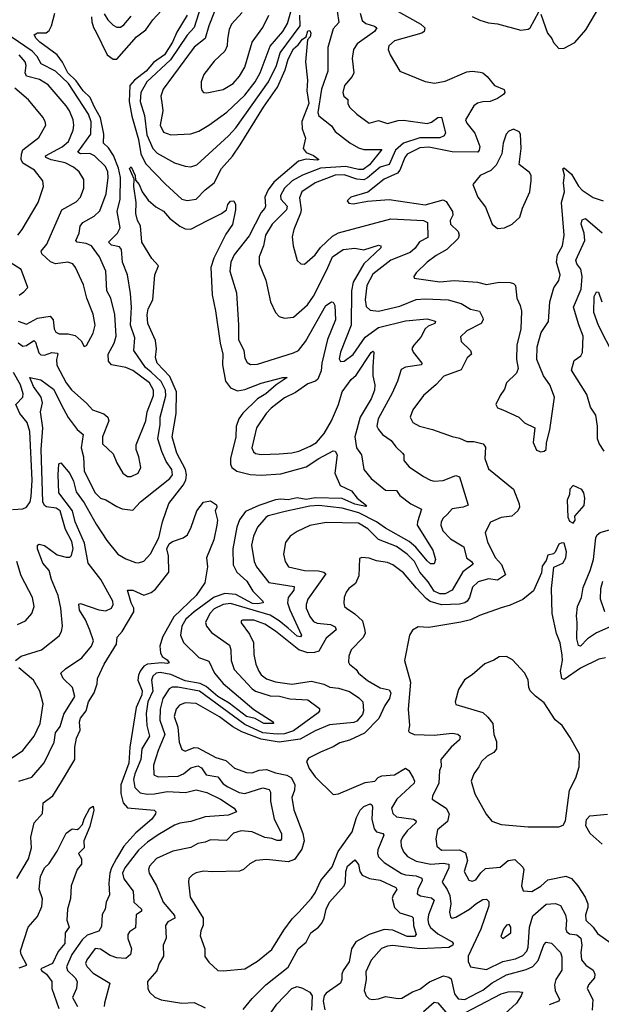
# Model space of a CAD drawing. Extents: x 1443846 to 1577407, y 839182 to 927291.
# Tile 486 of 535: x 1560937 to 1564161, y 878828 to 884290. Entities that reach past the tile are written whole.
import ezdxf

# ---------------------------------------------------------------- set-up
doc = ezdxf.new("R2010")
doc.units = 0

msp = doc.modelspace()

# ---------------------------------------------------------------- linework, layer by layer
at = {"layer": '0CON20XD'}
for points in [[(1562017.5, 884335), (1561985, 884255.7), (1561965.2, 884184.8), (1561905, 884136.8), (1561733.1, 883905), (1561720, 883865), (1561726.4, 883816.4), (1561730.3, 883785), (1561716, 883705), (1561735, 883665.6), (1561775, 883651.5), (1561885, 883656.9), (1561929.6, 883670.4), (1561985.5, 883705), (1562085, 883777.5), (1562185, 883870.3), (1562243, 883945), (1562269.8, 883995), (1562325, 884143.6), (1562396.2, 884225), (1562422.1, 884267.9), (1562517.7, 884605)], [(1561954.8, 884405), (1561903.7, 884246.3), (1561865, 884203.3), (1561772.8, 884067.2), (1561642, 883945), (1561607.6, 883885), (1561604, 883835), (1561628.4, 883758.4), (1561641.4, 883651.4), (1561674.2, 883575), (1561698.5, 883548.5), (1561795, 883495.5), (1561855, 883477.3), (1561885, 883473.5), (1561918, 883485), (1562095, 883645.4), (1562135, 883690.3), (1562315.3, 883945.3), (1562361, 884035), (1562380.2, 884105), (1562491.6, 884255), (1562490.6, 884315)], [(1560914.4, 880735), (1560945, 880758.8), (1561058, 880795), (1561155, 880872.5), (1561168.5, 880895), (1561173.8, 880925), (1561165.3, 881025), (1561150.3, 881095), (1561113.1, 881185), (1561101.1, 881235), (1561064.4, 881275.6), (1561035.6, 881355), (1561035.8, 881374.2), (1561045, 881380.8), (1561075, 881373.3), (1561145, 881321.8), (1561195, 881307.7), (1561215, 881308.9), (1561223.3, 881316.7), (1561232.9, 881357.1), (1561226.5, 881395), (1561191.3, 881461.3), (1561161.9, 881565), (1561139.9, 881579.9), (1561085, 881586.9), (1561074.1, 881595), (1561066, 881615), (1561055.6, 881905), (1561065.5, 882025.5), (1561051.8, 882115), (1561063.9, 882165), (1561056.2, 882196.2), (1561012.8, 882255), (1560992.5, 882305), (1561055, 882291.9), (1561125, 882239.5), (1561180.3, 882130.3), (1561205, 882083.1), (1561255, 882017.3), (1561288.1, 881988.1), (1561278.4, 881915), (1561290.2, 881865), (1561294.7, 881785), (1561355.4, 881665), (1561385, 881636.2), (1561415, 881625.4), (1561475, 881588.5), (1561505, 881576.9), (1561565, 881569.2), (1561606.9, 881615), (1561770, 881745), (1561783.6, 881765), (1561779.5, 881795), (1561749.6, 881839.6), (1561724.2, 881894.2), (1561703.5, 881965), (1561716, 882045), (1561715.6, 882085.6), (1561747.3, 882202.7), (1561745.5, 882235), (1561721.9, 882281.9), (1561665, 882334.5), (1561635, 882361), (1561569.7, 882455), (1561574.7, 882525), (1561550.4, 882595), (1561556.7, 882695), (1561550.8, 882770.8), (1561534.7, 882875), (1561506.8, 882945), (1561500.7, 883015), (1561489.6, 883029.6), (1561445, 883038.8), (1561430, 883055), (1561478.4, 883105), (1561493.8, 883135), (1561477.5, 883225), (1561494.5, 883295), (1561495.6, 883415), (1561485.6, 883465.6), (1561456.6, 883536.6), (1561428.5, 883578.5), (1561401.6, 883605), (1561403.4, 883655), (1561385.4, 883745), (1561351.9, 883805), (1561327.9, 883857.9), (1561288.1, 883895), (1561250.6, 883950.6), (1561203.6, 883995), (1561173.4, 884053.4), (1561143.9, 884093.9), (1561048.2, 884165), (1561027.5, 884185), (1561018, 884205), (1561035, 884216.1), (1561083.6, 884216.4), (1561100.1, 884229.9), (1561114, 884256), (1561131.9, 884325)], [(1561335.2, 884305), (1561337.3, 884277.3), (1561345.6, 884245.6), (1561360.4, 884220.4), (1561421.6, 884095), (1561455, 884071.2), (1561475, 884070), (1561585, 884193.7), (1561636.7, 884233.3), (1561675, 884289.2), (1561720.9, 884339.1)], [(1561405, 884322.5), (1561425, 884289.1), (1561455, 884259.5), (1561475, 884248.1), (1561495, 884248.1), (1561515, 884261.5), (1561555, 884309.5)], [(1562696.8, 884336.8), (1562706.9, 884275), (1562675, 884239.5), (1562644.4, 884135), (1562644.7, 884005), (1562610.4, 883905), (1562588.9, 883775), (1562596, 883756), (1562665, 883701.5), (1562685, 883670.3), (1562766.3, 883606.3), (1562815, 883579.3), (1562845, 883570.4), (1562945, 883570), (1562876.6, 883485), (1562841.2, 883458.8), (1562815, 883457.8), (1562745.3, 883475.3), (1562604.3, 883465.7), (1562503.7, 883426.3), (1562447.9, 883395), (1562404.3, 883355), (1562383.3, 883315), (1562385.2, 883295), (1562418.7, 883255), (1562415.2, 883235), (1562337.1, 883155), (1562300.3, 883095), (1562289.1, 883035), (1562263.9, 882975), (1562264.5, 882935.5), (1562302.1, 882845), (1562327.1, 882725), (1562354.5, 882664.5), (1562375, 882644), (1562405, 882634.4), (1562455, 882639.4), (1562532.6, 882707.4), (1562565, 882755.6), (1562638.6, 882901.4), (1562671.6, 882975), (1562730.8, 883015), (1562795, 883023.1), (1562845, 883013.8), (1562925, 883039.2), (1562938.9, 883035), (1562937.9, 883025), (1562845.3, 882935), (1562785.7, 882834.3), (1562776.3, 882785), (1562774.8, 882595), (1562714.7, 882445), (1562708.2, 882408.2), (1562715, 882394.4), (1562735, 882396.2), (1562785, 882432.5), (1562851.9, 882528.1), (1562925, 882582.5), (1563075, 882618.6), (1563195, 882630.8), (1563235, 882619.7), (1563241.8, 882615), (1563238.8, 882605), (1563201, 882589), (1563184.8, 882575.2), (1563160.8, 882529.2), (1563121.1, 882485), (1563111.1, 882465), (1563118.5, 882445), (1563166, 882385), (1563164.2, 882375.8), (1563075, 882362.3), (1563051.3, 882348.7), (1563031.5, 882285), (1563001.7, 882218.3), (1562923.4, 882075), (1562917.1, 882035), (1562925, 882015.8), (1562948.7, 881988.7), (1562995.8, 881955.8), (1563021.1, 881921.1), (1563059.4, 881885), (1563065.6, 881875), (1563067.1, 881845), (1563095, 881808.8), (1563175, 881755.8), (1563214.5, 881734.5), (1563235, 881730), (1563285, 881733.1), (1563355, 881761.9), (1563375, 881754), (1563423.4, 881596.6), (1563395, 881585.3), (1563335, 881576.1), (1563306.9, 881545), (1563284.7, 881525.3), (1563274.1, 881505), (1563272.1, 881485), (1563282.3, 881455), (1563325, 881410.4), (1563398.9, 881365), (1563413.5, 881305), (1563441.1, 881285), (1563450.3, 881269.7), (1563393.7, 881226.3), (1563334.2, 881125.8), (1563294.9, 881105.1), (1563265, 881105.2), (1563235, 881119), (1563201.5, 881171.5), (1563155.9, 881225), (1563124.8, 881285), (1563085, 881325.2), (1563025, 881367.4), (1562925.5, 881405.5), (1562866.8, 881465), (1562815, 881497.1), (1562635, 881500.3), (1562545, 881484.7), (1562475, 881450.9), (1562436, 881424), (1562411.1, 881388.9), (1562399.5, 881325), (1562408.9, 881285), (1562427.5, 881255), (1562515, 881234.7), (1562593, 881233), (1562622, 881225), (1562633.1, 881215), (1562534.1, 881075.9), (1562524.2, 881045), (1562524.7, 881025), (1562545, 880978.5), (1562565, 880952.2), (1562585, 880942.7), (1562659.2, 880935), (1562685, 880921.1), (1562691.1, 880905), (1562635, 880858.2), (1562595, 880787.7), (1562571.4, 880778.6), (1562535, 880777.3), (1562485, 880794.1), (1562355, 880897.6), (1562295, 880937), (1562235, 880958.5), (1562171.4, 880958.6), (1562164.2, 880955), (1562165, 880943.8), (1562210.6, 880880.6), (1562232.4, 880835), (1562235, 880767.5), (1562246.6, 880715), (1562262.9, 880675), (1562276.2, 880655), (1562305, 880632.5), (1562355, 880616.5), (1562445, 880603.9), (1562555, 880621), (1562623.1, 880603.1), (1562656.3, 880586.3), (1562705, 880581.4), (1562765, 880563.3), (1562817.5, 880527.5), (1562839.2, 880505), (1562842.5, 880455), (1562836.7, 880435), (1562805, 880399.4), (1562788.8, 880391.2), (1562655, 880378.5), (1562575, 880345.7), (1562491.7, 880298.3), (1562375, 880281.3), (1562275, 880298), (1562169.2, 880339.2), (1562117.7, 880367.7), (1562045, 880423.2), (1561915, 880496.7), (1561855, 880500.8), (1561822.2, 880487.8), (1561803.6, 880465), (1561793.9, 880425), (1561813.3, 880365), (1561821.9, 880281.9), (1561835, 880241.2), (1561855, 880231.5), (1561905, 880252.9), (1561925, 880250.4), (1562025, 880197.2), (1562079.6, 880179.6), (1562127.1, 880137.1), (1562195, 880114.1), (1562225, 880112.4), (1562265, 880126.6), (1562305, 880129.8), (1562355, 880111.1), (1562418.5, 880098.5), (1562443.8, 880083.8), (1562462.4, 880045), (1562460, 880015), (1562446.1, 879975), (1562457.4, 879907.4), (1562506.2, 879775), (1562513.5, 879735), (1562500.9, 879689.1), (1562459.4, 879630.6), (1562425, 879617.5), (1562305, 879631.8), (1562245.6, 879625.6), (1562212.4, 879607.6), (1562177.5, 879575), (1562155, 879566.4), (1562005, 879562.1), (1561955, 879566.9), (1561915, 879557.5), (1561894.6, 879545.4), (1561874.6, 879525.4), (1561872.2, 879505), (1561881.8, 879421.8), (1561954.1, 879305), (1561953.4, 879266.6), (1561940.5, 879235), (1561936.9, 879206.9), (1561962.5, 879135), (1561963.6, 879093.6), (1561985, 879062.5), (1562035.8, 879015.8), (1562065, 879012.9), (1562185, 879024.3), (1562255, 879067.1), (1562335, 879131.4), (1562400.5, 879239.5), (1562447.6, 879302.4), (1562485, 879338.6)], [(1562169.9, 884330.1), (1562111.1, 884265), (1562097.5, 884235), (1562088.6, 884181.4), (1562087.5, 884145), (1562074.5, 884115), (1562015, 884060), (1561957.8, 883985), (1561943.1, 883945), (1561942.7, 883912.7), (1561946, 883896), (1561955, 883886.7), (1561975, 883884.3), (1562065, 883902.3), (1562120, 883935), (1562155, 883976.5), (1562185, 884026.9), (1562224.7, 884165), (1562285, 884246.9), (1562317.7, 884315)], [(1562824.6, 884325), (1562836.2, 884285), (1562855, 884269.3), (1562903.8, 884253.8), (1562916.7, 884245), (1562904.6, 884225), (1562807.8, 884155), (1562787.9, 884125), (1562780.4, 884075), (1562788.4, 883995), (1562779.2, 883975), (1562738.2, 883925), (1562727.8, 883885), (1562734, 883865), (1562756.2, 883846.2), (1562755.6, 883825), (1562764.3, 883805), (1562805.5, 883765.5), (1562875, 883716.5), (1562925, 883729.6), (1562975, 883713.3), (1563035, 883730.4), (1563065, 883732.5), (1563195, 883713.6), (1563218.9, 883721.1), (1563255, 883746.5), (1563275, 883748.8), (1563297.3, 883662.7), (1563289.2, 883645), (1563266, 883635), (1563155, 883634.5), (1563064.4, 883605.6), (1563019.9, 883565), (1562985, 883486.3), (1562935, 883471.2), (1562865, 883411.8), (1562845, 883401.4), (1562805, 883404.2), (1562735, 883428.8), (1562685, 883427.9), (1562574.5, 883385), (1562501.2, 883335), (1562487.8, 883302.2), (1562496.8, 883235), (1562494, 883216), (1562457.1, 883125), (1562448.2, 883085), (1562452.2, 883035), (1562475, 882953.8), (1562495, 882936), (1562515, 882933.8), (1562574.5, 882985), (1562604.1, 883025.9), (1562670.3, 883089.7), (1562705, 883107.1), (1562995, 883184.8), (1563175.2, 883175.2), (1563197.5, 883165), (1563199.4, 883080.6), (1563153.4, 883056.6), (1563128.2, 883021.8), (1563100.9, 882999.1), (1562993.6, 882955), (1562895, 882878.9), (1562861.7, 882815), (1562851.5, 882735), (1562858.3, 882698.3), (1562879.2, 882679.2), (1562925, 882673.3), (1563045, 882699.8), (1563135, 882737.6), (1563185, 882741), (1563312.5, 882735), (1563385, 882715.9), (1563435, 882684.6), (1563485, 882672.5), (1563504.2, 882635), (1563505.8, 882625), (1563495.3, 882604.7), (1563416.3, 882563.6), (1563380.3, 882529.7), (1563384.2, 882505), (1563436.2, 882453.8), (1563442, 882435), (1563416.9, 882413.1), (1563385, 882347.5), (1563287.2, 882312.8), (1563245, 882266.9), (1563174.7, 882205.3), (1563116.7, 882125), (1563101.1, 882085), (1563115.7, 882055), (1563154, 882035), (1563225, 882016.7), (1563335, 881976.7), (1563375, 881969.1), (1563415, 881950.4), (1563455, 881949.6), (1563506.5, 881936.5), (1563518.4, 881918.4), (1563516.1, 881855), (1563535, 881798), (1563674.2, 881685), (1563705.9, 881604.1), (1563707.1, 881585), (1563698.1, 881565), (1563664.6, 881535.4), (1563605, 881527.5), (1563547.3, 881502.7), (1563517.5, 881445), (1563530.8, 881390.8), (1563574.6, 881305), (1563608.1, 881268.1), (1563629.2, 881210.8), (1563585, 881180.7), (1563535, 881188.3), (1563477.8, 881172.2), (1563447.4, 881142.6), (1563429.5, 881085), (1563416.6, 881065), (1563404.5, 881055.5), (1563375, 881048.1), (1563275, 881044.4), (1563212.9, 881062.9), (1563189.2, 881079.2), (1563135.7, 881135.7), (1563065, 881221.8), (1563005, 881266.5), (1562975, 881279.1), (1562915, 881288.5), (1562875, 881302.2), (1562834, 881306), (1562820, 881300), (1562817.5, 881205), (1562797.6, 881162.4), (1562762, 881135), (1562746.6, 881113.4), (1562735.6, 881085), (1562733, 881053), (1562738, 881035), (1562748, 881025), (1562795, 880994.4), (1562837.5, 880955), (1562850.6, 880900.6), (1562851.1, 880885), (1562839.2, 880860.9), (1562774.4, 880795), (1562761.3, 880758.7), (1562760, 880725), (1562765, 880714.2), (1562802.9, 880685), (1562815, 880664.4), (1562865, 880623.8), (1562935, 880584.2), (1562985, 880572.9), (1562993.5, 880555), (1562987.2, 880525), (1562961.2, 880485), (1562927.1, 880412.9), (1562848.5, 880331.5), (1562765, 880292.7), (1562712.2, 880277.8), (1562675, 880255.4), (1562605, 880227.1), (1562537.4, 880192.6), (1562525.9, 880174.1), (1562540.9, 880135), (1562575, 880090.6), (1562675, 879990.8), (1562705, 879995.5), (1562852.3, 880057.7), (1562904.8, 880065.2), (1562924.8, 880085.2), (1562945, 880094.7), (1563015, 880100.9), (1563075, 880137.5), (1563094.1, 880124.1), (1563118.8, 880085), (1563125.5, 880065), (1563122.7, 880055), (1563027.1, 879965), (1562998.2, 879915), (1563005.9, 879885.9), (1563025, 879868.2), (1563120, 879855), (1563135.5, 879845), (1563133.3, 879835), (1563085, 879790.9), (1563058.8, 879755), (1563050, 879735), (1563051.5, 879705), (1563065, 879674.4), (1563087.4, 879647.4), (1563135, 879622.1), (1563215.6, 879605.6), (1563285, 879611.5), (1563315.5, 879605), (1563315.8, 879585), (1563279.3, 879505), (1563306.7, 879465), (1563320.5, 879430.5), (1563326.6, 879385), (1563319.3, 879339.3), (1563325, 879314), (1563335, 879305.7), (1563355, 879311.5), (1563430, 879355), (1563465, 879385.5), (1563505, 879408.5), (1563525, 879411.4), (1563538.2, 879398.2)], [(1563018.1, 884345), (1563160.8, 884265), (1563181.9, 884245), (1563178.6, 884225), (1563165.3, 884214.7), (1563015, 884171.8), (1562983.5, 884145), (1562979.5, 884125), (1562990.4, 884095), (1563044.4, 884004.4), (1563185, 883947.5), (1563236.8, 883936.8), (1563295, 883947.9), (1563415, 884001.2), (1563445, 884004.7), (1563488.8, 883998.8), (1563505, 883994.4), (1563528.6, 883975), (1563569.2, 883925), (1563622, 883902), (1563625.3, 883885), (1563618.2, 883875), (1563585, 883851.7), (1563545, 883835.8), (1563505, 883834.2), (1563475, 883825.8), (1563455, 883812.2), (1563408.8, 883735), (1563414.6, 883715), (1563459.3, 883659.3), (1563486.7, 883586.7), (1563484.7, 883565.3), (1563476.1, 883553.9), (1563335, 883555.8), (1563205, 883582.2), (1563155, 883578.7), (1563085, 883544.6), (1563071.6, 883525), (1563044.9, 883455.1), (1563030.8, 883439.2), (1562956.5, 883405), (1562867.6, 883332.4), (1562772.5, 883305), (1562752.5, 883285), (1562761.7, 883271.7), (1562785, 883268), (1562865, 883283.3), (1562985, 883292.1), (1563185, 883263.3), (1563285, 883290.9), (1563300.3, 883280.3), (1563336.1, 883225), (1563337.9, 883205), (1563323.3, 883175), (1563324.5, 883155.5), (1563366.8, 883115), (1563373.5, 883095), (1563368.1, 883075), (1563305.5, 883014.5), (1563245, 882981.5), (1563195, 882945.4), (1563134.3, 882885), (1563122, 882865), (1563123.3, 882855), (1563265, 882836.3), (1563345, 882843.4), (1563475, 882832.9), (1563525, 882820), (1563595, 882834), (1563655, 882831.8), (1563675, 882825.5), (1563685.6, 882815), (1563693.5, 882745), (1563711.8, 882705), (1563718, 882672), (1563714.4, 882575), (1563692.5, 882485), (1563690, 882405), (1563700.8, 882355), (1563690.3, 882329.7), (1563635.7, 882275), (1563625, 882240), (1563600, 882205), (1563576.7, 882155), (1563585, 882136.7), (1563615, 882126), (1563704.2, 882084.2), (1563735, 882053.8), (1563792.5, 882025), (1563784, 881945), (1563802.5, 881902.5), (1563825, 881892.9), (1563845, 881896.2), (1563856, 881905), (1563857, 881943), (1563875.8, 882015), (1563900.9, 882195), (1563875.5, 882265), (1563840, 882315), (1563804.3, 882405), (1563804.5, 882475.5), (1563826.7, 882555), (1563868, 882615), (1563875.7, 882725), (1563897.8, 882802.2), (1563925, 882843.8), (1563933.6, 882875), (1563912.5, 882945), (1563918.4, 882985), (1563945.4, 883035), (1563955.9, 883095), (1563940, 883275), (1563957.1, 883335), (1563951.4, 883385), (1563956.3, 883426.3), (1563947.5, 883462.5), (1563955, 883468.8), (1563995, 883432.7), (1564035, 883366.2), (1564055, 883343.6), (1564115, 883303.5), (1564171.9, 883285)], [(1563445, 884308), (1563487, 884287), (1563535, 884271.4), (1563585, 884267.5), (1563715, 884231.2), (1563755, 884236.7), (1563765.9, 884244.1), (1563815, 884332.5)], [(1563825, 884320), (1563862.5, 884215), (1563886.7, 884185), (1563895, 884162.5), (1563925, 884130), (1563955, 884132.5), (1564015, 884163.3), (1564075, 884233.3), (1564152, 884365)], [(1561864.5, 884315), (1561808.8, 884221.2), (1561784.7, 884165), (1561739.1, 884095), (1561678.7, 884051.3), (1561638.3, 884005), (1561572.7, 883955), (1561548.2, 883925), (1561543.8, 883835), (1561558.2, 883755), (1561596, 883625), (1561608.8, 883545), (1561635, 883491.6), (1561745, 883377.5), (1561835, 883294.6), (1561865, 883286.1), (1561915, 883293.4), (1561965, 883345.3), (1562014.7, 883385), (1562055.8, 883464.2), (1562116.7, 883533.3), (1562158.3, 883595), (1562287.8, 883805), (1562365.8, 883915), (1562408.8, 884011.2), (1562425, 884070), (1562455, 884128.5), (1562479.7, 884150.3)], [(1562479.7, 884150.3), (1562505, 884182.1), (1562524.7, 884195.3), (1562535, 884227.3), (1562545, 884229.2), (1562550, 884215), (1562546.2, 884195), (1562531.9, 884178.1), (1562521.4, 884055), (1562532.2, 883955), (1562528.9, 883895), (1562539.5, 883825), (1562501.1, 883725), (1562501.9, 883685), (1562521.7, 883631.7), (1562508, 883575), (1562525, 883553.5), (1562565, 883536.2), (1562595.3, 883515), (1562585, 883509.7), (1562525.4, 883515.4), (1562482.5, 883505), (1562345, 883389), (1562314, 883345), (1562295.6, 883305), (1562299.7, 883255), (1562295.3, 883245), (1562275, 883219.6), (1562208.4, 883091.5), (1562125.9, 882985), (1562107.3, 882945), (1562102, 882895), (1562138, 882775), (1562150, 882595), (1562149.3, 882515), (1562179.6, 882455), (1562185, 882412.5), (1562198.3, 882388.3), (1562216.8, 882376.8), (1562255, 882378.5), (1562455, 882441.3), (1562481.8, 882455), (1562520.8, 882505), (1562633.6, 882705), (1562665, 882724.3), (1562675, 882722.5), (1562684.7, 882704.7), (1562688.3, 882625), (1562643.9, 882515), (1562611.9, 882385), (1562608, 882342), (1562588.8, 882295), (1562577.5, 882285), (1562535, 882270), (1562465, 882221.6), (1562405, 882192.7), (1562330.9, 882135), (1562302.5, 882105), (1562249.6, 882025), (1562224.5, 881915), (1562232.5, 881892.5), (1562245, 881883.5), (1562275, 881878.5), (1562375, 881880.6), (1562445, 881886.7), (1562485, 881897.1), (1562546.8, 881923.2), (1562581.8, 881945), (1562625.4, 881994.6), (1562665.6, 882065), (1562704.5, 882155), (1562725.3, 882225), (1562775, 882293.3), (1562802, 882318), (1562885, 882442.9), (1562895, 882450), (1562900, 882445), (1562894.1, 882364.1), (1562894.8, 882314.8), (1562905.3, 882265), (1562902.9, 882235), (1562885, 882186.8), (1562823.5, 882085), (1562795.2, 881975), (1562804.7, 881915), (1562831.5, 881875), (1562845.5, 881795), (1562885, 881745.5), (1562965, 881679.6), (1563025, 881678.2), (1563045, 881650.7), (1563105, 881604.1), (1563164.2, 881575), (1563141.2, 881505), (1563140.4, 881485), (1563227.7, 881347.7), (1563241.1, 881295), (1563235, 881272), (1563215, 881271.2), (1563195, 881287.1), (1563132.9, 881362.9), (1563095.3, 881395.3), (1562965, 881468.9), (1562914, 881505), (1562817.6, 881555), (1562725, 881580.2), (1562595, 881595.2), (1562545, 881591.7), (1562408.6, 881561.4), (1562315, 881536.8), (1562302, 881528), (1562254.6, 881475), (1562232.4, 881425), (1562221.8, 881375), (1562236.9, 881285), (1562248.9, 881255), (1562317.2, 881167.3), (1562458.5, 881145), (1562455.8, 881125), (1562425.3, 881085), (1562422.2, 881055), (1562434.6, 881015.4), (1562499.7, 880875), (1562494.1, 880865.9), (1562475, 880869.4), (1562425.2, 880915), (1562375.7, 880955), (1562325, 880985.9), (1562105, 881052), (1562065, 881046.5), (1562015, 881021.5), (1561991, 880995), (1561967.1, 880945), (1561973.1, 880925), (1562001.1, 880891.1), (1562099.6, 880819.6), (1562108.2, 880795), (1562108.7, 880735), (1562126, 880685), (1562225, 880577.5), (1562245, 880564.8), (1562325, 880538.4), (1562377.4, 880537.4), (1562435, 880523), (1562535, 880516.2), (1562598.7, 880468.7), (1562599.2, 880455), (1562590.8, 880445), (1562455, 880345.5), (1562405, 880328.8), (1562365, 880326.8), (1562285, 880334.3), (1562185, 880379.4), (1561933.3, 880565), (1561813.5, 880586.5), (1561783.1, 880586.9), (1561765, 880578.2), (1561730.9, 880525), (1561715.6, 880465), (1561713.5, 880403.5), (1561742.3, 880325), (1561703.7, 880235), (1561678.6, 880155), (1561680.6, 880100.6), (1561705, 880089.4), (1561815, 880092.5), (1561845, 880106.5), (1561885, 880139.5), (1561925, 880150), (1561945, 880139.2), (1561970.2, 880100.2), (1562035, 880089.4), (1562065, 880050.9), (1562090.6, 880035), (1562152.8, 880002.8), (1562185, 879997.6), (1562285, 880028.1), (1562319.7, 880019.7), (1562327.9, 880005), (1562327.4, 879955), (1562346.7, 879855), (1562387.3, 879775), (1562388.8, 879745), (1562382.8, 879737.2), (1562365, 879736.2), (1562335, 879748.1), (1562295, 879753.1), (1562225, 879784.7), (1562165, 879790.3), (1562122.4, 879777.6), (1562083.3, 879736.7), (1561995, 879740.9), (1561965, 879727.5), (1561925, 879720), (1561885, 879698.5), (1561785, 879678), (1561695, 879636.2), (1561656.5, 879595), (1561651.5, 879575), (1561655.5, 879555), (1561695, 879484.2), (1561732.1, 879395), (1561795, 879321.1), (1561797.8, 879305), (1561758.1, 879285), (1561744.5, 879265), (1561749.2, 879195), (1561732.7, 879155), (1561733.3, 879095), (1561709.4, 879055), (1561697, 879013), (1561645.6, 878955), (1561646.9, 878915), (1561656.9, 878895), (1561686.6, 878866.6), (1561722.1, 878852.1), (1561835, 878833.8), (1561905, 878837.3), (1561965, 878809.1)], [(1560927.8, 882497.8), (1560955, 882479.2), (1560975, 882481.6), (1561015, 882510), (1561025, 882500), (1561042.4, 882442.4), (1561055, 882429.7), (1561075, 882428.3), (1561115, 882443.5), (1561145, 882440.5), (1561149.2, 882435), (1561140.4, 882405), (1561143, 882373), (1561195, 882275.6), (1561225, 882235.6), (1561310, 882160), (1561340.8, 882125), (1561403.3, 882103.3), (1561425.3, 882085.3), (1561430.6, 882065), (1561395.4, 881975.4), (1561396.6, 881936.6), (1561455, 881881.4), (1561475, 881831.2), (1561508.1, 881775), (1561535, 881755.6), (1561555, 881755.6), (1561592.9, 881775), (1561608.9, 881805), (1561596.9, 881865), (1561581.8, 881905), (1561582.2, 881932.2), (1561635.5, 882064.5), (1561643.9, 882115), (1561677.8, 882205), (1561679, 882235), (1561656.9, 882275), (1561565, 882343.1), (1561525, 882360.3), (1561445.3, 882375.3), (1561430, 882395), (1561427.4, 882435), (1561460, 882495), (1561472.6, 882535), (1561465.3, 882655), (1561441.8, 882745), (1561419.3, 882785), (1561414.6, 882895), (1561379.3, 882975), (1561335, 883035.7), (1561305, 883048.3), (1561255.5, 883055.5), (1561248.6, 883065), (1561266.5, 883105), (1561272.1, 883145), (1561287.8, 883165), (1561350.4, 883199.6), (1561380.8, 883229.1), (1561415.6, 883324.4), (1561426.9, 883415), (1561424.7, 883445), (1561411.8, 883475), (1561352.1, 883535), (1561325, 883546.6), (1561275, 883545.3), (1561259.6, 883555), (1561331.9, 883655), (1561333.5, 883723.5), (1561318.5, 883765), (1561207.8, 883935), (1561135, 884003.8), (1561056.7, 884045), (1561033, 884085), (1561005.7, 884115), (1560889.5, 884195)], [(1560928.2, 882618.2), (1560975, 882600.3), (1561035, 882633.7), (1561105.2, 882645.2), (1561121.8, 882625), (1561127.5, 882575), (1561136.6, 882556.6), (1561155, 882546.9), (1561205, 882546.9), (1561245, 882537.8), (1561278.2, 882508.2), (1561295, 882477.5), (1561307, 882483), (1561345, 882550), (1561355.4, 882595.4), (1561344.4, 882655.6), (1561309.1, 882745), (1561289.8, 882819.8), (1561246.9, 882915), (1561230.8, 882935), (1561204.6, 882944.6), (1561135, 882935.9), (1561106.9, 882946.9), (1561060.1, 882990.1), (1561056.2, 883005), (1561087.3, 883045), (1561170, 883235), (1561250.7, 883279.3), (1561274.1, 883305.9), (1561293.1, 883355), (1561292.6, 883402.6), (1561267.3, 883445), (1561235, 883472.3), (1561190, 883495), (1561112.2, 883512.2), (1561082.7, 883525), (1561080, 883535), (1561173.2, 883585), (1561206.8, 883613.2), (1561232.6, 883677.4), (1561236.8, 883705), (1561233.1, 883735), (1561213.6, 883783.6), (1561195, 883812.1), (1561095, 883928.7), (1561047.1, 883957.1), (1560975, 883976.8), (1560967.7, 883995), (1560973, 884035), (1560968.1, 884055), (1560935, 884094.2)], [(1560926, 883094), (1560951.4, 883125), (1561039.1, 883275), (1561068.6, 883365), (1561065.7, 883395), (1561020, 883455), (1560954.2, 883494.2), (1560946, 883515), (1560946.4, 883543.6), (1560955, 883566.9), (1561043.9, 883636.1), (1561082.5, 883705), (1561078.9, 883725), (1561065, 883748.6), (1560985.3, 883845.3), (1560909.9, 883909.9)], [(1563585, 883131.2), (1563625, 883134.2), (1563666.2, 883155), (1563709.4, 883195), (1563724.3, 883245), (1563763.8, 883335), (1563772.1, 883397.9), (1563771.5, 883425), (1563762.6, 883442.6), (1563705.6, 883485.6), (1563715.8, 883575.8), (1563712.5, 883655), (1563705, 883667.5), (1563675, 883682.5), (1563648, 883672), (1563633.8, 883655), (1563616.2, 883605), (1563609.2, 883545), (1563578.2, 883481.8), (1563547.8, 883452.2), (1563490, 883425), (1563448.8, 883375), (1563475.8, 883305.8), (1563518.9, 883248.9), (1563556.2, 883155), (1563585, 883131.2)], [(1560932, 880065), (1561005, 880088.5), (1561072.5, 880167.5), (1561127.7, 880282.3), (1561135, 880334.3), (1561161.4, 880368.6), (1561182.1, 880437.9), (1561243.5, 880535), (1561228.9, 880585), (1561177.1, 880635), (1561166, 880665), (1561191.5, 880688.5), (1561281, 880749), (1561334.7, 880815.3), (1561346.2, 880845), (1561325, 880903.1), (1561301.5, 880961.5), (1561269.2, 881015), (1561265, 881046.7), (1561275, 881050.6), (1561375, 881015.3), (1561415, 881009.6), (1561445.6, 881025), (1561454.4, 881045), (1561453.1, 881065), (1561387.4, 881185), (1561316, 881275), (1561295.9, 881385), (1561244, 881504), (1561229.3, 881565), (1561154.1, 881665), (1561150.5, 881765), (1561154.6, 881825.4), (1561165, 881831.2), (1561215, 881772.5), (1561235, 881728.9), (1561250.5, 881670.5), (1561295, 881608.9), (1561361, 881491), (1561420, 881400), (1561480.4, 881325), (1561525, 881298.7), (1561578.2, 881278.2), (1561595, 881276.4), (1561625, 881285.5), (1561662.4, 881327.6), (1561708.2, 881415), (1561729.2, 881505), (1561763.2, 881605), (1561842.8, 881707.2), (1561857.1, 881735), (1561861.2, 881765), (1561856, 881795), (1561807.7, 881885), (1561782.2, 881975), (1561805.2, 882105), (1561806, 882225), (1561769.8, 882309.8), (1561698.5, 882385), (1561689.3, 882415), (1561695.9, 882464.1), (1561690.5, 882510.5), (1561646.9, 882605), (1561643.3, 882653.3), (1561649.6, 882685), (1561674.2, 882735), (1561686.7, 882875), (1561706.8, 882925), (1561669.8, 882965), (1561613.8, 883055), (1561605.9, 883145.9), (1561589.2, 883175), (1561580.8, 883215), (1561582.7, 883275), (1561569.7, 883365), (1561571.2, 883405), (1561545.8, 883465), (1561555, 883474.2), (1561576.2, 883425), (1561578.8, 883398.8), (1561598.5, 883375), (1561615, 883334), (1561648.7, 883288.7), (1561692, 883252), (1561735, 883227.5), (1561768.3, 883188.3), (1561824, 883144), (1561855, 883128.9), (1561885, 883128.1), (1561977.5, 883175), (1562055.6, 883214.4), (1562083.8, 883235), (1562091.2, 883265), (1562105, 883282.7), (1562124.4, 883284.4), (1562132.5, 883265), (1562132.9, 883235), (1562115.9, 883154.1), (1562080.3, 883099.7), (1562013.1, 882966.9), (1561996.4, 882915), (1562003.1, 882763.1), (1562022.9, 882675), (1562047.5, 882495), (1562062.5, 882435), (1562060.6, 882375), (1562078.1, 882285), (1562105, 882247.7), (1562145, 882231.3), (1562185, 882238.1), (1562275, 882273.1), (1562395.5, 882305.5), (1562420, 882305), (1562358.5, 882265), (1562300.6, 882215), (1562254.4, 882185.6), (1562173.4, 882106.6), (1562151.6, 882075), (1562137.2, 882032.8), (1562135.2, 881974.8), (1562105.6, 881855), (1562104.8, 881825), (1562112.5, 881805), (1562141.4, 881785), (1562215, 881766.2), (1562275, 881762.5), (1562385, 881770.5), (1562525, 881808.7), (1562595, 881854.7), (1562675, 881898), (1562685, 881896.7), (1562696.7, 881875), (1562683.1, 881775), (1562714, 881705), (1562776.4, 881676.4), (1562806.8, 881635), (1562859.2, 881595), (1562855, 881588.8), (1562795, 881601.5), (1562724.1, 881634.1), (1562575, 881637.4), (1562525, 881628.1), (1562475, 881637.2), (1562425, 881626.4), (1562385, 881630.5), (1562355, 881625.4), (1562263.1, 881595), (1562188.3, 881561.7), (1562154.7, 881515), (1562140.2, 881475), (1562117.8, 881355), (1562120.5, 881265), (1562140.4, 881225), (1562195.8, 881175), (1562229.6, 881119.6), (1562284.3, 881065), (1562286.2, 881055), (1562255, 881049.1), (1562228, 881052), (1562135, 881100.6), (1562075, 881106.9), (1562015, 881087.2), (1561903.9, 881005), (1561857.5, 880965), (1561835.8, 880925), (1561828.8, 880875), (1561845.2, 880835.2), (1561930.8, 880750.8), (1561985, 880730.5), (1562016.3, 880665), (1562065, 880608.1), (1562235, 880463.3), (1562341.2, 880395), (1562343.3, 880385), (1562291.2, 880385), (1562242.4, 880412.4), (1562195, 880423.6), (1562098.2, 880498.2), (1562034.8, 880535), (1561971.1, 880591.1), (1561938.2, 880608.2), (1561855, 880621.3), (1561775, 880657.7), (1561715, 880669.3), (1561693.1, 880665), (1561675, 880647.7), (1561667.6, 880625), (1561671.7, 880598.3), (1561675.5, 880565), (1561647.4, 880505), (1561638.6, 880441.4), (1561641.9, 880375), (1561657.1, 880315), (1561614, 880245), (1561607.7, 880185), (1561575, 880106.2), (1561568.3, 880075), (1561575, 880030.9), (1561605, 880001.3), (1561644.1, 879994.1), (1561685, 879994.8), (1561755, 880008.3), (1561856.3, 880003.7), (1561915, 880018.2), (1561975, 880002.4), (1562050.9, 879965), (1562126, 879915), (1562138.8, 879895), (1562095, 879876.5), (1561965, 879868), (1561885, 879842.7), (1561825, 879833.1), (1561795, 879822.4), (1561705, 879767.5), (1561645, 879726.9), (1561595, 879682.9), (1561520.2, 879585), (1561507.5, 879555), (1561514.8, 879524.8), (1561565.3, 879455), (1561569.6, 879395), (1561612.5, 879355), (1561611.5, 879345), (1561582.2, 879325), (1561578.3, 879251.7), (1561545, 879230), (1561536.2, 879215), (1561536.4, 879193.6), (1561556.4, 879135), (1561551.8, 879105), (1561525, 879082.5), (1561475, 879085.2), (1561439.2, 879099.2), (1561385, 879133.3), (1561355, 879137.9), (1561308.5, 879075), (1561301.8, 879055), (1561311.5, 879035), (1561345, 879000), (1561436.9, 878945), (1561406.7, 878835), (1561405.7, 878815)], [(1564176.3, 881896.4), (1564148.7, 881938.7), (1564140.5, 881965), (1564140, 882035), (1564130.8, 882095), (1564100.8, 882140.8), (1564079.9, 882209.9), (1563995.9, 882345), (1564011.3, 882398.7), (1564046.7, 882425), (1564056.9, 882443.1), (1564060.6, 882535), (1564036.9, 882596.9), (1564005.9, 882695), (1564048.5, 882795), (1564054.4, 882865), (1564046.5, 882905), (1564025.3, 882935), (1564019.5, 882955), (1564069, 883065), (1564066.2, 883106.2), (1564049.7, 883155), (1564055, 883180), (1564073.1, 883186.9), (1564165, 883107.5)], [(1560935, 882760.8), (1560960.7, 882779.3), (1560982, 882805), (1560944.6, 882904.6), (1560849.2, 882965)], [(1564232.5, 882422.5), (1564145, 882593.1), (1564118.9, 882665), (1564121, 882755), (1564135, 882780), (1564145, 882778), (1564164.7, 882725)], [(1560896.9, 881573.1), (1560955, 881576.7), (1560974.8, 881585.2), (1560994.2, 881615), (1560999.8, 881645), (1561006.2, 881735), (1560993.2, 882005), (1560978.7, 882055), (1560937.6, 882105), (1560916.2, 882155), (1560953.6, 882195), (1560957.1, 882215), (1560941.1, 882265), (1560902.9, 882332.9)], [(1564005, 881497.5), (1564016.1, 881513.9), (1564013.9, 881536.1), (1564066.2, 881595), (1564070, 881635), (1564064.2, 881665), (1564053.2, 881683.2), (1564005, 881706.2), (1563986.2, 881685), (1563984, 881655), (1563970.8, 881625), (1563975, 881530), (1563985, 881507.5), (1564005, 881497.5)], [(1560922, 879525), (1560986.4, 879635), (1561002.7, 879695), (1560998.8, 879755), (1561017.9, 879835), (1561064, 879886), (1561066.7, 879945), (1561121.3, 879985), (1561168.4, 880061.6), (1561241.9, 880185), (1561241.9, 880255), (1561251.6, 880305), (1561271.7, 880348.3), (1561268.7, 880395), (1561274.2, 880415), (1561306.2, 880455), (1561317.8, 880505), (1561349.2, 880555), (1561366.2, 880605), (1561369.2, 880635), (1561404.6, 880715), (1561473.4, 880825), (1561477.8, 880865), (1561504.8, 880895.2), (1561569.7, 881005), (1561570, 881025), (1561554.5, 881055.5), (1561534, 881126), (1561565, 881125.6), (1561625, 881098.2), (1561665, 881112.9), (1561689.6, 881130.4), (1561764.2, 881225.8), (1561761.1, 881315), (1561753.2, 881355), (1561765, 881381.6), (1561784.4, 881394.4), (1561843.9, 881416.1), (1561867.1, 881432.9), (1561888.1, 881475), (1561918.1, 881565), (1561956.7, 881613.3), (1561995, 881621.2), (1562028.8, 881598.8), (1562030, 881585), (1562020, 881565), (1562033.6, 881513.6), (1562030, 881485), (1562012.5, 881405), (1561972, 881305), (1561978.8, 881255), (1561963.3, 881165), (1561916.1, 881095), (1561792.1, 880977.9), (1561729.4, 880865), (1561714.2, 880815), (1561717.8, 880777.8), (1561726.8, 880756.8), (1561755, 880739.4), (1561765, 880722.5), (1561755, 880717.8), (1561725, 880722.7), (1561645, 880715.5), (1561625, 880702.7), (1561604.2, 880675.8), (1561595, 880654.3), (1561592.5, 880625), (1561615.9, 880565.9), (1561613.6, 880545)], [(1564242.8, 880937.2), (1564135, 880888.3), (1564085, 880854.8), (1564045, 880814.5), (1564035, 880818.2), (1564025.2, 880855), (1564027.7, 880945), (1564022.6, 880982.6), (1564028.2, 881035), (1564050.6, 881085), (1564060.5, 881139.5), (1564098.2, 881235), (1564117.9, 881295), (1564131, 881415), (1564138.1, 881431.9), (1564155, 881445.3), (1564225, 881464.6)], [(1564185, 880750), (1564147.9, 880742.1), (1564045, 880692), (1563955, 880629.6), (1563942.7, 880635), (1563935.3, 880675), (1563945.3, 880735), (1563944, 880765), (1563932.3, 880832.3), (1563913.1, 880885), (1563888.2, 880995), (1563885.5, 881135), (1563897.5, 881252.5), (1563946.7, 881275), (1563964.2, 881305), (1563967.3, 881337.3), (1563955, 881386.7), (1563941.7, 881388.3), (1563925, 881380), (1563905, 881336.7), (1563895, 881326.7), (1563865, 881320), (1563855, 881290), (1563832.3, 881257.7), (1563828.8, 881221.2), (1563785, 881121.2), (1563726.4, 881073.6), (1563655, 881041.4), (1563605, 881026.7), (1563485, 880984.5), (1563435, 880960.4), (1563382.2, 880947.8), (1563205, 880918.1), (1563145, 880921.2), (1563115, 880903.3), (1563098, 880875), (1563070.8, 880735), (1563102.4, 880615), (1563089.5, 880465), (1563097.8, 880375), (1563091.4, 880345), (1563095, 880336.7), (1563124.4, 880324.4), (1563235, 880321.3), (1563335, 880332.5), (1563365, 880326.5), (1563379.2, 880315), (1563374.3, 880295), (1563328.2, 880255), (1563271.2, 880185), (1563273.6, 880146.4), (1563264, 880125), (1563260.9, 880055), (1563246.4, 880023.6), (1563224.3, 879985), (1563222.9, 879965), (1563300.5, 879915), (1563317.3, 879885), (1563307.5, 879842.5), (1563253.1, 879795), (1563242.9, 879745), (1563248.5, 879705), (1563275, 879683), (1563374.4, 879684.4), (1563408.7, 879668.7), (1563419.2, 879625), (1563401.5, 879565), (1563427, 879517), (1563445, 879511.4), (1563465, 879518), (1563492.2, 879557.8), (1563518.2, 879581.8), (1563600.6, 879589.4), (1563645, 879625.5), (1563681.7, 879631.7), (1563725, 879589.4), (1563731.1, 879575), (1563718.5, 879485), (1563726.9, 879456.9), (1563775, 879453.1), (1563825, 879484.1), (1563865, 879518.1), (1563965, 879538.9), (1563995, 879526.2), (1564031.1, 879485), (1564071.7, 879421.7), (1564085.3, 879385.3), (1564085.4, 879365), (1564073.3, 879325), (1564075.3, 879295), (1564115.2, 879255.2), (1564140.2, 879220.2), (1564215, 879166.2)], [(1560925, 880935.6), (1560968.6, 880955), (1561004.5, 880995), (1561017.3, 881035), (1561007.5, 881085), (1560944.6, 881204.6), (1560921.9, 881285)], [(1564180, 881005), (1564156, 881076), (1564158.9, 881135), (1564168.7, 881175)], [(1563755, 879812.1), (1563925, 879813.1), (1563949.1, 879820.9), (1563963.1, 879845), (1563983.9, 880015), (1564020, 880085), (1564037.5, 880145), (1564040, 880215), (1563988.6, 880308.6), (1563943.9, 880373.9), (1563905.3, 880405.3), (1563845, 880500.8), (1563796.6, 880536.6), (1563767.3, 880567.3), (1563758.9, 880585), (1563755, 880627.5), (1563735, 880666.2), (1563668.3, 880738.3), (1563635, 880758), (1563595, 880756.2), (1563565, 880736.2), (1563515, 880715.8), (1563444.3, 880655.7), (1563402, 880628), (1563369.2, 880575), (1563351.2, 880505), (1563355, 880491.2), (1563505, 880446.9), (1563531.5, 880421.5), (1563559.1, 880385), (1563565.6, 880325), (1563580.4, 880285), (1563579.2, 880245), (1563565.9, 880224.1), (1563528.8, 880205), (1563496, 880175), (1563482.9, 880145), (1563455, 880106), (1563439.4, 880065), (1563460, 879995), (1563522.2, 879882.2), (1563553.2, 879843.2), (1563605, 879824.4), (1563755, 879812.1)], [(1560846.4, 880163.6), (1560953.6, 880236.4), (1561017.3, 880315), (1561050, 880385), (1561067.1, 880495), (1561047.8, 880565), (1561013.5, 880625), (1560932.7, 880695)], [(1561613.6, 880545), (1561581.8, 880475), (1561548.4, 880255), (1561541.7, 880165), (1561498.2, 880045), (1561497.4, 879997.4), (1561510.8, 879945), (1561535, 879916.9), (1561682.5, 879905), (1561692, 879895), (1561690.6, 879885), (1561669.2, 879855), (1561581.6, 879778.4), (1561514.1, 879705), (1561472.8, 879637.2), (1561445.2, 879585), (1561436.6, 879555), (1561430.3, 879500.3), (1561434.6, 879435), (1561416, 879395), (1561411.4, 879355), (1561394.6, 879325.4), (1561390.9, 879259.1), (1561376.1, 879233.9), (1561310.9, 879210.9), (1561283.6, 879186.4), (1561226.1, 879103.9), (1561197.4, 879035), (1561201.6, 879015), (1561245.3, 878975), (1561255.5, 878955), (1561251.8, 878915), (1561229.6, 878865), (1561257.5, 878815)], [(1560935, 879029.4), (1560975.8, 879044.2), (1560944.6, 879104.6), (1560941.5, 879125), (1560983.8, 879255), (1561035.2, 879314.8), (1561059.3, 879370.7), (1561063.3, 879413.3), (1561044.2, 879465.8), (1561052.7, 879537.3), (1561074, 879585), (1561100.5, 879609.5), (1561145, 879676.7), (1561195, 879776.7), (1561228.3, 879801.7), (1561255, 879797.5), (1561265, 879802.5), (1561285.5, 879824.5), (1561294, 879856), (1561325, 879915.4), (1561345, 879926.2), (1561348.2, 879905), (1561326.2, 879815), (1561292.5, 879735), (1561294.5, 879695), (1561263.8, 879665), (1561279.5, 879635), (1561279.4, 879605), (1561255, 879576.2), (1561222.2, 879485), (1561219.2, 879415), (1561202.5, 879355), (1561199.2, 879295), (1561211.4, 879255), (1561189.2, 879225), (1561187.1, 879165), (1561149.8, 879120.2), (1561118.1, 879055), (1561053.3, 879025), (1561058, 879015), (1561085, 878995.5), (1561115.2, 878955.2), (1561114.7, 878915), (1561154.3, 878805)], [(1562485, 879338.6), (1562555, 879415.8), (1562575, 879446), (1562605.5, 879515), (1562669.2, 879590.9), (1562702.4, 879675), (1562780, 879785), (1562803.4, 879865), (1562825, 879904.4), (1562845, 879924.2), (1562879.2, 879939.2), (1562888.8, 879935), (1562892.9, 879922.9), (1562888.9, 879855), (1562901.7, 879801.7), (1562915, 879785.4), (1562949.2, 879775), (1562955.3, 879765.3), (1562922.2, 879685), (1562919.7, 879665), (1562925.3, 879645.3), (1562956.9, 879615), (1563054.2, 879554.2), (1563075.9, 879545.9), (1563135, 879540.9), (1563166.8, 879526.8), (1563168.7, 879515), (1563143.1, 879465), (1563140.7, 879440.7), (1563159.2, 879429.1), (1563219, 879419), (1563234.7, 879405), (1563202.5, 879325), (1563198.5, 879298.5), (1563202.2, 879275), (1563215, 879253.4), (1563255, 879219.5), (1563333.3, 879175), (1563340, 879165), (1563337.5, 879155), (1563316.5, 879143.5), (1563154.5, 879135.5), (1563005, 879153.5), (1562975, 879150.4), (1562943.2, 879136.8), (1562885, 879072.9), (1562855, 879008.8), (1562857.1, 878965), (1562845.6, 878905), (1562857.8, 878875), (1562875, 878858.1), (1562895, 878854.5), (1562925, 878857.3), (1562965, 878870.7), (1563035, 878860), (1563055, 878862.4), (1563115, 878897.7), (1563155, 878912.2), (1563208, 878952), (1563285.3, 878985.3), (1563315, 878979.2), (1563328.3, 878968.3), (1563346.8, 878886.8), (1563367.3, 878857.3), (1563405, 878854.8), (1563475, 878890.8), (1563505, 878905.7), (1563555, 878946.1), (1563635, 878990.8), (1563745, 879021.3), (1563781.7, 879038.3), (1563810, 879070), (1563841.5, 879158.5), (1563855, 879172.5), (1563885, 879166.9), (1563934.3, 879115), (1563941.8, 879091.8), (1563942.3, 879017.7), (1563908.8, 878965), (1563901.6, 878935), (1563904.3, 878904.3), (1563928.6, 878855), (1563925.8, 878845), (1563871.1, 878825)], [(1564165, 879715.4), (1564099.1, 879775), (1564075, 879817.5), (1564077.9, 879852.1), (1564097.3, 879872.7), (1564195, 879882.7)], [(1562175, 878798.9), (1562225, 878860), (1562300.9, 878935), (1562425, 879033.8), (1562480.9, 879135), (1562525, 879172.2), (1562550.9, 879225), (1562594, 879255), (1562611.7, 879278.3), (1562625, 879305.6), (1562635.7, 879355), (1562654.8, 879395), (1562735.7, 879485), (1562742.1, 879505), (1562744.9, 879565.1), (1562754.2, 879595), (1562795, 879629.2), (1562814.3, 879604.3), (1562822.2, 879565), (1562835, 879544.6), (1562876.6, 879526.6), (1562935, 879517.2), (1563021.5, 879475), (1563026.7, 879465), (1563006.5, 879433.5), (1563001.7, 879415), (1563014, 879365), (1563045, 879334.8), (1563110, 879315), (1563117.4, 879307.4), (1563119.5, 879265), (1563135.4, 879215), (1563126, 879204), (1563085, 879204.1), (1563005, 879238.7), (1562957.8, 879242.2), (1562875, 879215.5), (1562799.7, 879175), (1562777.1, 879135), (1562762.9, 879062.9), (1562729.8, 879015), (1562722.6, 878995), (1562722.6, 878965), (1562715.8, 878945), (1562635, 878890.4), (1562624.7, 878875), (1562619, 878845), (1562627.5, 878797.5)], [(1563538.2, 879398.2), (1563537.8, 879375), (1563493, 879245), (1563423.6, 879095), (1563423.8, 879065), (1563435.4, 879035.4), (1563525, 879021.1), (1563615, 879065.7), (1563685, 879080), (1563725, 879097.7), (1563747.3, 879122.7), (1563756.2, 879145), (1563763, 879255), (1563782, 879318), (1563855, 879382.7), (1563907.6, 879387.6), (1563935.3, 879375.3), (1563962.5, 879325), (1563968, 879295), (1563963.4, 879245), (1563969.6, 879229.6), (1563985, 879219.7), (1564025, 879213.2), (1564046.7, 879195), (1564053.6, 879155), (1564046.7, 879115), (1564051.3, 879075), (1564074.8, 879044.8), (1564115, 879016.7), (1564125.3, 878995), (1564123.1, 878975), (1564090.4, 878935), (1564082.7, 878915), (1564114.6, 878855), (1564110, 878795)], [(1563615, 879192), (1563658.5, 879225), (1563659.4, 879255), (1563650, 879270), (1563635, 879267.5), (1563618.6, 879245), (1563604.2, 879204.2), (1563615, 879192)], [(1562312.6, 878757.4), (1562361.8, 878828.2), (1562445, 878915.3), (1562475, 878926.7), (1562505, 878918.1), (1562544.5, 878895), (1562558.1, 878875), (1562555, 878796.2)], [(1563365, 878760.2), (1563605, 878885.8), (1563645, 878896.2), (1563695, 878899.5), (1563723.3, 878895), (1563717.1, 878875), (1563690.6, 878835), (1563625.7, 878774.3)], [(1563175, 878787.6), (1563235, 878839.6), (1563255, 878835.6), (1563310.7, 878770.7)]]:
    msp.add_lwpolyline(points, dxfattribs=at)

doc.saveas('drawing.dxf')
